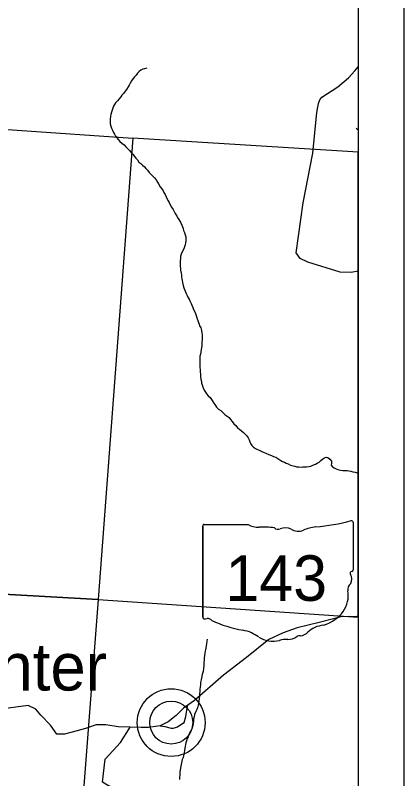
# Model space of a CAD drawing. Extents: x -15 to 405, y -40 to 87.
# Drawn here: x 8.153 to 9.004, y 18.265 to 19.941 of the extents above; entities that cross this region are included whole.
import ezdxf

# ---------------------------------------------------------------- set-up
doc = ezdxf.new("R2010")
doc.units = 0
for name, color, linetype in [('GM_P_State_Location', 7, 'Continuous'), ('GM_X_Adjacent_County_Text', 7, 'Continuous'), ('GM_X_Airport_Location_Class_2', 7, 'Continuous'), ('GM_X_Major_Lake_Text', 7, 'Continuous'), ('GM_X_Major_River', 7, 'Continuous'), ('GM_X_State_Location', 7, 'Continuous'), ('GM_X_Township', 7, 'Continuous'), ('GM_X_Township_ROW', 7, 'Continuous'), ('GM_X_Township_Subdivision', 7, 'Continuous'), ('GM_X_Township_Subdivision_Text', 7, 'Continuous'), ('GM_X_Township_Text', 7, 'Continuous')]:
    doc.layers.add(name, color=color, linetype=linetype)

msp = doc.modelspace()

# ---------------------------------------------------------------- linework, layer by layer
at = {"layer": 'GM_P_State_Location'}
msp.add_lwpolyline([(8.9045, 19.3796), (8.889, 19.3763), (8.8654, 19.3772), (8.7941, 19.3992), (8.7777, 19.4073), (8.7688, 19.4194), (8.7843, 19.5293), (8.8055, 19.6384), (8.814, 19.7281), (8.8179, 19.7474), (8.8208, 19.7556), (8.8251, 19.7612), (8.8601, 19.7844), (8.8836, 19.804), (8.8974, 19.819), (8.9045, 19.828)], dxfattribs=at)
at = {"layer": 'GM_X_Adjacent_County_Text'}
for points in [[(8.4409, 19.8249), (8.4363, 19.8238), (8.4325, 19.8226), (8.4283, 19.8207), (8.4242, 19.8181), (8.4208, 19.8143), (8.4181, 19.8097), (8.4143, 19.8063), (8.4113, 19.8021), (8.4079, 19.7972), (8.4049, 19.7922), (8.4026, 19.788), (8.4003, 19.7842), (8.3969, 19.7782), (8.3939, 19.7744), (8.3901, 19.7698), (8.3867, 19.766), (8.3841, 19.7618), (8.3803, 19.758), (8.3765, 19.7535), (8.3727, 19.7493), (8.3704, 19.7455), (8.3682, 19.7417), (8.3667, 19.7375), (8.3648, 19.7326), (8.3637, 19.7288), (8.3621, 19.7235), (8.3618, 19.7193), (8.361, 19.7132), (8.3607, 19.7068), (8.3611, 19.703), (8.3622, 19.6977), (8.3637, 19.6931), (8.3657, 19.689), (8.3683, 19.6837), (8.3702, 19.6799), (8.3721, 19.6761), (8.3756, 19.6723), (8.3782, 19.6681), (8.3817, 19.664), (8.3862, 19.6602), (8.3912, 19.6564), (8.395, 19.6522), (8.3988, 19.6488), (8.403, 19.6443), (8.4064, 19.6405), (8.411, 19.6356), (8.414, 19.6314), (8.4171, 19.6273), (8.4209, 19.6235), (8.4236, 19.6189), (8.4277, 19.6155), (8.4316, 19.6121), (8.4357, 19.6084), (8.4388, 19.6046), (8.4426, 19.6008), (8.4464, 19.5962), (8.4517, 19.5909), (8.4582, 19.5841), (8.4616, 19.5796), (8.4643, 19.575), (8.467, 19.5709), (8.4704, 19.5648), (8.4742, 19.5603), (8.4769, 19.5561), (8.4788, 19.5519), (8.4811, 19.5478), (8.4838, 19.5429), (8.4853, 19.5387), (8.488, 19.5341), (8.4902, 19.53), (8.4925, 19.525), (8.4956, 19.5197), (8.4986, 19.5148), (8.5009, 19.5107), (8.5036, 19.5061), (8.507, 19.5001), (8.5097, 19.4948), (8.515, 19.4872), (8.5177, 19.4807), (8.5192, 19.4769), (8.5208, 19.4728), (8.5219, 19.469), (8.5235, 19.4641), (8.5254, 19.4588), (8.5265, 19.455), (8.5269, 19.4497), (8.5269, 19.4451), (8.5258, 19.4413), (8.525, 19.4375), (8.5235, 19.433), (8.522, 19.4284), (8.519, 19.4216), (8.5167, 19.417), (8.5152, 19.4117), (8.5149, 19.4071), (8.5145, 19.4022), (8.5141, 19.398), (8.5142, 19.3935), (8.5145, 19.3893), (8.5149, 19.3855)], [(8.8999, 19.693), (8.9037, 19.6903), (8.9045, 19.69)], [(8.5149, 19.3855), (8.5153, 19.3817), (8.5165, 19.3753), (8.5169, 19.3707), (8.5173, 19.3666), (8.518, 19.3624), (8.5184, 19.3586), (8.5196, 19.3541), (8.5211, 19.3476), (8.5226, 19.3431), (8.5238, 19.3393), (8.5261, 19.334), (8.5276, 19.3302), (8.5299, 19.326), (8.5314, 19.3222), (8.5341, 19.3177), (8.5356, 19.3139), (8.5383, 19.3086), (8.5398, 19.3044), (8.5417, 19.2995), (8.5437, 19.2953), (8.5463, 19.2904), (8.5479, 19.2866), (8.5494, 19.2817), (8.5509, 19.2771), (8.5528, 19.2711), (8.5544, 19.2669), (8.5559, 19.2631), (8.557, 19.2593), (8.5593, 19.2552), (8.5609, 19.2491), (8.562, 19.2442), (8.5624, 19.2396), (8.5624, 19.2347), (8.5624, 19.2286), (8.5621, 19.2248), (8.5621, 19.2207), (8.5621, 19.2165), (8.5613, 19.2112), (8.5606, 19.207), (8.5598, 19.2024), (8.5587, 19.1971), (8.5576, 19.1929), (8.5572, 19.1869), (8.5572, 19.1827), (8.5573, 19.1785), (8.5576, 19.1744), (8.5577, 19.1691), (8.5584, 19.1618), (8.5584, 19.1581), (8.5588, 19.1535), (8.5592, 19.1471), (8.5596, 19.1425), (8.5608, 19.1372), (8.5612, 19.1334), (8.5623, 19.1296), (8.5646, 19.1232), (8.5669, 19.1182), (8.5696, 19.1137), (8.5722, 19.1099), (8.5757, 19.1054), (8.5799, 19.1016), (8.5841, 19.0952), (8.5863, 19.0914), (8.5917, 19.0845), (8.5943, 19.0808), (8.5982, 19.0762), (8.6031, 19.0732), (8.608, 19.0687), (8.6126, 19.0641), (8.6172, 19.0611), (8.6214, 19.0577), (8.6244, 19.0535), (8.6286, 19.049), (8.632, 19.0444), (8.6362, 19.0403), (8.64, 19.0357), (8.6446, 19.0323), (8.6488, 19.0285), (8.6534, 19.0251), (8.6568, 19.0214), (8.6602, 19.0176), (8.6633, 19.0134), (8.6655, 19.0089), (8.6671, 19.0047), (8.6682, 19.0009), (8.6713, 18.9964), (8.6751, 18.993), (8.6793, 18.9903), (8.6838, 18.988), (8.6876, 18.9862), (8.693, 18.9831), (8.6983, 18.9809), (8.7021, 18.9797), (8.7089, 18.9767), (8.7146, 18.9745), (8.7192, 18.9726), (8.7238, 18.9707), (8.7287, 18.9677), (8.7352, 18.9639), (8.739, 18.9616)], [(8.739, 18.9616), (8.7428, 18.9601), (8.7466, 18.9579), (8.7511, 18.9563), (8.7565, 18.9537), (8.7618, 18.9518), (8.7656, 18.9511), (8.7694, 18.9499), (8.7747, 18.9496), (8.7793, 18.9492), (8.783, 18.9496), (8.7872, 18.9496), (8.7914, 18.95), (8.7967, 18.9508), (8.8005, 18.9512), (8.8054, 18.9531), (8.8108, 18.9554), (8.8145, 18.9576), (8.8191, 18.9603), (8.8229, 18.9634), (8.827, 18.9672), (8.8308, 18.9698), (8.8346, 18.9706), (8.8384, 18.9702), (8.8426, 18.9664), (8.846, 18.9623), (8.8461, 18.9577), (8.8453, 18.9535), (8.848, 18.9498), (8.8522, 18.9475), (8.8563, 18.9456), (8.8601, 18.9441), (8.8658, 18.9426), (8.8712, 18.9419), (8.8753, 18.9415), (8.8807, 18.9415), (8.8845, 18.9411), (8.8883, 18.9404), (8.8928, 18.9385), (8.8978, 18.9381), (8.9027, 18.9366), (8.9045, 18.9361)], [(8.5737, 18.5716), (8.5729, 18.5671), (8.5718, 18.561), (8.5715, 18.5568), (8.5703, 18.5515), (8.5692, 18.5447), (8.5685, 18.5409), (8.5673, 18.5356), (8.5666, 18.5302), (8.5666, 18.5246), (8.5662, 18.5208), (8.5662, 18.517), (8.5659, 18.5128), (8.5651, 18.5079), (8.5644, 18.5007), (8.5625, 18.4938), (8.561, 18.4858), (8.5603, 18.4817), (8.5591, 18.476), (8.5588, 18.4718), (8.558, 18.4657), (8.5577, 18.4619), (8.5573, 18.4574), (8.5569, 18.4509), (8.5569, 18.446), (8.5562, 18.4407), (8.5555, 18.4358), (8.5543, 18.4304), (8.5536, 18.4266), (8.5521, 18.4206), (8.5509, 18.4168), (8.5487, 18.4126), (8.546, 18.4061), (8.5449, 18.4008), (8.5438, 18.3955), (8.5434, 18.3913), (8.5431, 18.3864), (8.5419, 18.3818), (8.5404, 18.3769), (8.5382, 18.3708), (8.5355, 18.367), (8.5333, 18.361), (8.5317, 18.3572), (8.5295, 18.353), (8.5283, 18.3484), (8.5268, 18.3435), (8.5261, 18.3397), (8.5253, 18.3359), (8.5242, 18.3317), (8.5235, 18.3268), (8.5227, 18.3226), (8.5224, 18.3188), (8.5205, 18.3116), (8.519, 18.3074), (8.5178, 18.3032), (8.5167, 18.2964), (8.5156, 18.2922), (8.5145, 18.2843), (8.5137, 18.279), (8.5137, 18.2729), (8.513, 18.2683), (8.513, 18.2634)]]:
    msp.add_lwpolyline(points, dxfattribs=at)
at = {"layer": 'GM_X_Airport_Location_Class_2'}
for points in [[(7.3949, 19.7416), (8.4108, 19.6715), (8.3348, 18.6585), (7.3224, 18.7155)], [(8.9045, 18.6197), (8.9045, 19.641), (8.4108, 19.6715), (8.3348, 18.6585)], [(7.3224, 18.7155), (8.3348, 18.6585), (8.3012, 18.2299), (8.2693, 17.8222), (8.2519, 17.6347), (7.6952, 17.6671), (7.2533, 17.6973), (7.2656, 17.8881), (7.2968, 18.3475)]]:
    msp.add_lwpolyline(points, close=True, dxfattribs=at)
at = {"layer": 'GM_X_Major_Lake_Text'}
msp.add_lwpolyline([(8.5159, 18.3837), (8.516, 18.3838), (8.5232, 18.3885), (8.5266, 18.4017), (8.5289, 18.4154), (8.5314, 18.4266)], dxfattribs=at)
at = {"layer": 'GM_X_Major_River'}
for points in [[(8.4705, 18.3807), (8.4804, 18.3793), (8.4944, 18.3759), (8.4987, 18.3761)], [(8.4987, 18.3761), (8.4987, 18.3762), (8.502, 18.3763), (8.5081, 18.3786), (8.5159, 18.3837)]]:
    msp.add_lwpolyline(points, dxfattribs=at)
at = {"layer": 'GM_X_State_Location'}
msp.add_lwpolyline([(8.9045, 18.6214), (8.9014, 18.6214), (8.8673, 18.6203), (8.819, 18.6079), (8.7708, 18.5962), (8.74, 18.5852), (8.7088, 18.5708), (8.6594, 18.5314), (8.6096, 18.4924), (8.5454, 18.4363), (8.5314, 18.4266), (8.5218, 18.42), (8.5055, 18.404), (8.4876, 18.3896), (8.4705, 18.3807), (8.4447, 18.3772), (8.4287, 18.3772), (8.4045, 18.378), (8.3782, 18.3789), (8.3512, 18.3834), (8.3304, 18.383), (8.3068, 18.3751), (8.2772, 18.3671), (8.2604, 18.363), (8.2437, 18.3626), (8.2301, 18.3828), (8.2088, 18.4041), (8.1975, 18.4178), (8.1808, 18.4254), (8.1154, 18.4171)], dxfattribs=at)
at = {"layer": 'GM_X_Township'}
for p, q in [((9.0045, 20.9941), (9.0045, 13.9941)), ((8.9045, 20.8941), (8.9045, 14.0941)), ((8.9045, 20.8941), (8.9045, 14.0941))]:
    msp.add_line(p, q, dxfattribs=at)
at = {"layer": 'GM_X_Township_Subdivision'}
for p, q in [((8.8933, 18.8282), (8.8933, 18.7235)), ((8.5638, 18.8198), (8.5638, 18.6197)), ((8.5638, 18.6197), (8.5638, 18.8198)), ((8.5638, 18.6197), (8.5638, 18.8198)), ((8.567, 18.8233), (8.6635, 18.8233)), ((8.8933, 18.7236), (8.8933, 18.7235))]:
    msp.add_line(p, q, dxfattribs=at)
for centre, major_axis, start_param, end_param in [((8.7759, 19.0961), (0.3495, 0), 4.814394, 5.042369), ((8.8897, 18.8286), (0.00367, 0), 6.141152, 7.989035), ((8.5675, 18.8202), (0.00382, 0), 1.712693, 3.28349), ((8.6865, 18.8465), (0.037, 0), 4.042523, 4.731795), ((8.6988, 18.7109), (0.133, 0), 1.404758, 1.657858), ((8.729, 18.8213), (0.0107, 0), 3.836095, 5.185415), ((8.7447, 18.7981), (0.0222, 0), 0.950623, 2.079405), ((8.7733, 18.8299), (0.0267, 0), 4.081561, 5.145723), ((8.8205, 18.7621), (0.0703, 0), 1.699011, 2.107814), ((8.8925, 18.7158), (0.00568, 0), 1.883978, 3.671073), ((8.8564, 18.7026), (0.0341, 0), 5.934695, 6.695948), ((8.8894, 18.7231), (0.00393, 0), 5.05454, 6.418171), ((8.9065, 18.6797), (0.0248, 0), 2.387724, 3.262537), ((8.7955, 18.6664), (0.0874, 0), 5.101752, 6.440018), ((8.5676, 18.6193), (0.00385, 0), 3.00124, 4.508301), ((8.5681, 18.6397), (0.0294, 0), 4.665946, 4.897461), ((8.5742, 18.6081), (0.0106, 0), 0.519207, 1.627899), ((8.708, 18.7879), (0.2524, 0), 4.195997, 4.488961), ((8.6327, 18.5298), (0.079, 0), 0.823519, 1.323587), ((8.8324, 18.5635), (0.0479, 0), 1.647645, 2.488434), ((8.7182, 18.6071), (0.0501, 0), 4.026481, 4.996735), ((8.7508, 18.5922), (0.0267, 0), 4.691044, 5.507374), ((8.7749, 18.5728), (0.00752, 0), 1.147584, 2.315152), ((8.7717, 18.6003), (0.0282, 0), 4.937069, 5.64225), ((8.7471, 18.538), (0.0412, 0), 1.495662, 1.94098)]:
    msp.add_ellipse(centre, major_axis=major_axis, ratio=0.8, start_param=start_param, end_param=end_param, dxfattribs=at)
at = {"layer": 'GM_X_Township_Subdivision_Text'}
for radius in [0.0744, 0.0472]:
    msp.add_circle((8.4946, 18.3882), radius, dxfattribs=at)
at = {"layer": 'GM_X_Township_Text'}
msp.add_lwpolyline([(8.7415, 17.6728), (8.7357, 17.7036), (8.7275, 17.7457), (8.7141, 17.7858), (8.6822, 17.8631), (8.6703, 17.893), (8.6531, 17.921), (8.6054, 17.9754), (8.5779, 18.0102), (8.5583, 18.0583), (8.5308, 18.1022), (8.4929, 18.1582), (8.4338, 18.2141), (8.3756, 18.2434), (8.3569, 18.249), (8.344, 18.2573), (8.3498, 18.3082), (8.3831, 18.3444), (8.4045, 18.378)], dxfattribs=at)

# ---------------------------------------------------------------- texts
at = {"layer": 'GM_X_Township_ROW'}
msp.add_text('Carpenter', height=0.10417, rotation=0, dxfattribs=at).set_placement((7.7342, 18.4586))
at = {"layer": 'GM_X_Township_Subdivision'}
msp.add_text('143', height=0.1, dxfattribs=at).set_placement((8.6133, 18.6554))

doc.saveas('drawing.dxf')
